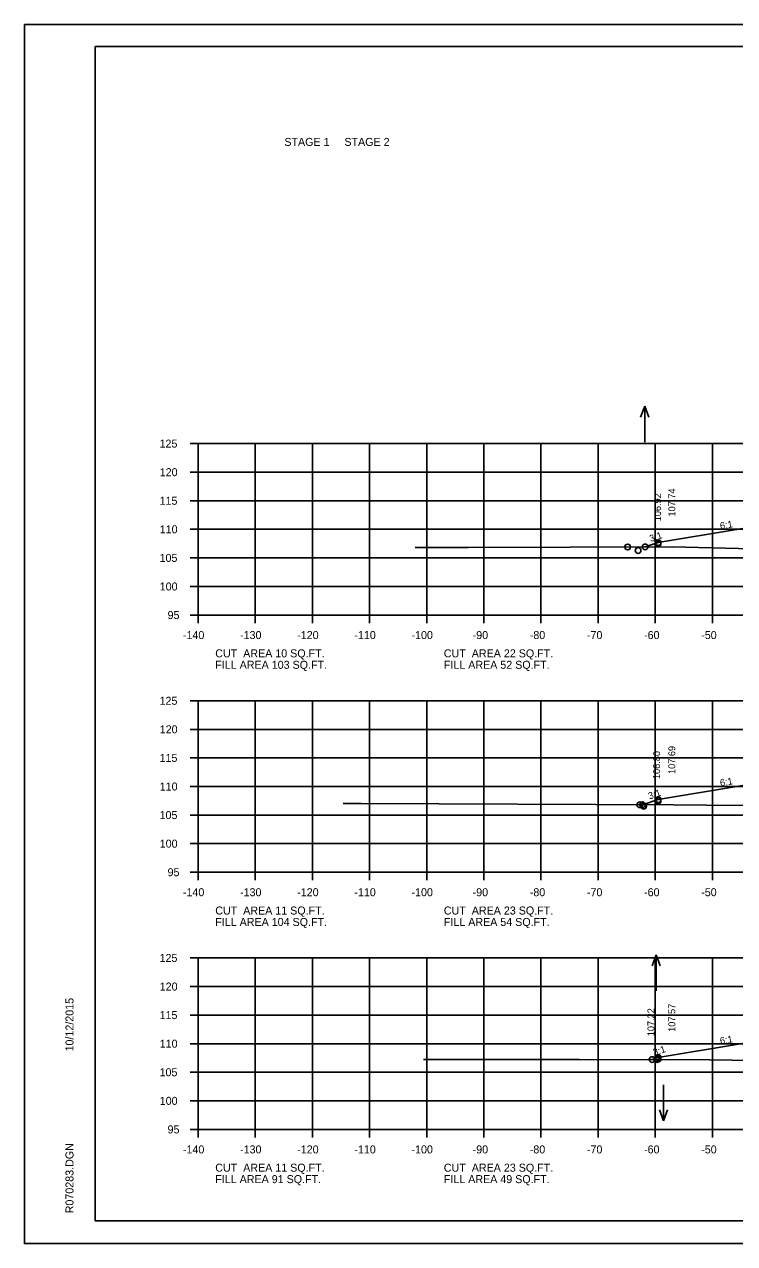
# Model space of a CAD drawing. Extents: x 1175611 to 1176402, y -433344 to -416213.
# Drawn here: x 1175610.6 to 1175734.9, y -429076.8 to -428863.4 of the extents above; entities that cross this region are included whole.
import ezdxf

# ---------------------------------------------------------------- set-up
doc = ezdxf.new("R2010")
doc.units = 0
for name, color, linetype in [('Default', 7, 'Continuous'), ('R_Axis', 7, 'Continuous'), ('R_Axis Annot', 7, 'Continuous'), ('R_Border', 7, 'Continuous'), ('R_Exist Surface', 7, 'Continuous'), ('R_Fin Surface', 7, 'Continuous'), ('R_Grid', 7, 'Continuous'), ('R_No Plot', 7, 'Continuous'), ('R_Water Annot', 7, 'Continuous'), ('R_Xsect Elev', 7, 'Continuous'), ('R_Xsect Slope', 7, 'Continuous')]:
    doc.layers.add(name, color=color, linetype=linetype)

msp = doc.modelspace()

# ---------------------------------------------------------------- linework, layer by layer
at = {"layer": 'R_Axis'}
for p, q in [((1175639.57, -428936.79), (1175640.97, -428936.79)), ((1175640.97, -428966.79), (1175640.97, -428936.79)), ((1175639.57, -428941.79), (1175640.97, -428941.79)), ((1175639.57, -428946.79), (1175640.97, -428946.79)), ((1175639.57, -428951.79), (1175640.97, -428951.79)), ((1175639.57, -428956.79), (1175640.97, -428956.79)), ((1175639.57, -428961.79), (1175640.97, -428961.79)), ((1175639.57, -428966.79), (1175640.97, -428966.79)), ((1175640.97, -428966.79), (1175920.97, -428966.79)), ((1175640.97, -428968.19), (1175640.97, -428966.79)), ((1175650.97, -428968.19), (1175650.97, -428966.79)), ((1175660.97, -428968.19), (1175660.97, -428966.79)), ((1175670.97, -428968.19), (1175670.97, -428966.79)), ((1175680.97, -428968.19), (1175680.97, -428966.79)), ((1175690.97, -428968.19), (1175690.97, -428966.79)), ((1175700.97, -428968.19), (1175700.97, -428966.79)), ((1175710.97, -428968.19), (1175710.97, -428966.79)), ((1175720.97, -428968.19), (1175720.97, -428966.79)), ((1175730.97, -428968.19), (1175730.97, -428966.79)), ((1175639.57, -428981.79), (1175640.97, -428981.79)), ((1175640.97, -429011.79), (1175640.97, -428981.79)), ((1175639.57, -428986.79), (1175640.97, -428986.79)), ((1175639.57, -428991.79), (1175640.97, -428991.79)), ((1175639.57, -428996.79), (1175640.97, -428996.79)), ((1175639.57, -429001.79), (1175640.97, -429001.79)), ((1175639.57, -429006.79), (1175640.97, -429006.79)), ((1175639.57, -429011.79), (1175640.97, -429011.79)), ((1175640.97, -429011.79), (1175920.97, -429011.79)), ((1175640.97, -429013.19), (1175640.97, -429011.79)), ((1175650.97, -429013.19), (1175650.97, -429011.79)), ((1175660.97, -429013.19), (1175660.97, -429011.79)), ((1175670.97, -429013.19), (1175670.97, -429011.79)), ((1175680.97, -429013.19), (1175680.97, -429011.79)), ((1175690.97, -429013.19), (1175690.97, -429011.79)), ((1175700.97, -429013.19), (1175700.97, -429011.79)), ((1175710.97, -429013.19), (1175710.97, -429011.79)), ((1175720.97, -429013.19), (1175720.97, -429011.79)), ((1175730.97, -429013.19), (1175730.97, -429011.79)), ((1175639.57, -429026.79), (1175640.97, -429026.79)), ((1175640.97, -429056.79), (1175640.97, -429026.79)), ((1175639.57, -429031.79), (1175640.97, -429031.79)), ((1175639.57, -429036.79), (1175640.97, -429036.79)), ((1175639.57, -429041.79), (1175640.97, -429041.79)), ((1175639.57, -429046.79), (1175640.97, -429046.79)), ((1175639.57, -429051.79), (1175640.97, -429051.79)), ((1175639.57, -429056.79), (1175640.97, -429056.79)), ((1175640.97, -429056.79), (1175920.97, -429056.79)), ((1175640.97, -429058.19), (1175640.97, -429056.79)), ((1175650.97, -429058.19), (1175650.97, -429056.79)), ((1175660.97, -429058.19), (1175660.97, -429056.79)), ((1175670.97, -429058.19), (1175670.97, -429056.79)), ((1175680.97, -429058.19), (1175680.97, -429056.79)), ((1175690.97, -429058.19), (1175690.97, -429056.79)), ((1175700.97, -429058.19), (1175700.97, -429056.79)), ((1175710.97, -429058.19), (1175710.97, -429056.79)), ((1175720.97, -429058.19), (1175720.97, -429056.79)), ((1175730.97, -429058.19), (1175730.97, -429056.79))]:
    msp.add_line(p, q, dxfattribs=at)
at = {"layer": 'R_Border'}
for p, q in [((1175622.97, -428867.33), (1175939.15, -428867.33)), ((1175622.97, -429072.79), (1175622.97, -428867.33)), ((1175622.97, -429072.79), (1175622.97, -429072.79)), ((1175939.15, -429072.79), (1175622.97, -429072.79))]:
    msp.add_line(p, q, dxfattribs=at)
at = {"layer": 'R_Exist Surface'}
for points in [[(1175678.94, -428954.95), (1175679.06, -428954.95), (1175681.88, -428954.95), (1175688.22, -428954.94), (1175723.94, -428954.87), (1175740.14, -428955.24)], [(1175666.35, -428999.78), (1175666.4, -428999.78), (1175669.48, -428999.78), (1175724.17, -429000.02), (1175729.96, -429000.04), (1175749.12, -429000.22)], [(1175680.4, -429044.54), (1175682, -429044.54), (1175683.31, -429044.54), (1175707.66, -429044.55), (1175730.45, -429044.59), (1175742.31, -429044.8)]]:
    msp.add_lwpolyline(points, dxfattribs=at)
at = {"layer": 'R_Fin Surface'}
for points in [[(1175719.21, -428954.87), (1175721.47, -428954.12), (1175735.2, -428951.83), (1175743.47, -428950.45), (1175749.47, -428950.21), (1175751.47, -428950.17), (1175780.97, -428949.58), (1175810.47, -428950.17), (1175812.47, -428950.21), (1175818.47, -428950.45), (1175826.75, -428951.83), (1175840.47, -428954.12), (1175848.18, -428956.69), (1175853.15, -428955.03)], [(1175718.76, -428999.99), (1175721.47, -428999.09), (1175735.2, -428996.8), (1175743.47, -428995.42), (1175749.47, -428995.18), (1175751.47, -428995.14), (1175780.97, -428994.55), (1175810.47, -428995.14), (1175812.47, -428995.18), (1175818.47, -428995.42), (1175826.75, -428996.8), (1175840.47, -428999.09), (1175847.86, -429001.55), (1175852.09, -429000.14)], [(1175720.42, -429044.57), (1175721.47, -429044.22), (1175735.2, -429041.93), (1175743.47, -429040.55), (1175749.47, -429040.31), (1175751.47, -429040.27), (1175780.97, -429039.68), (1175810.47, -429040.27), (1175812.47, -429040.31), (1175818.47, -429040.55), (1175826.75, -429041.93), (1175840.47, -429044.22), (1175847.01, -429046.4), (1175851.44, -429044.93)]]:
    msp.add_lwpolyline(points, dxfattribs=at)
at = {"layer": 'R_Grid'}
for p, q in [((1175640.97, -428936.79), (1175920.97, -428936.79)), ((1175640.97, -428966.79), (1175640.97, -428936.79)), ((1175650.97, -428966.79), (1175650.97, -428936.79)), ((1175660.97, -428966.79), (1175660.97, -428936.79)), ((1175670.97, -428966.79), (1175670.97, -428936.79)), ((1175680.97, -428966.79), (1175680.97, -428936.79)), ((1175690.97, -428966.79), (1175690.97, -428936.79)), ((1175700.97, -428966.79), (1175700.97, -428936.79)), ((1175710.97, -428966.79), (1175710.97, -428936.79)), ((1175720.97, -428966.79), (1175720.97, -428936.79)), ((1175730.97, -428966.79), (1175730.97, -428936.79)), ((1175640.97, -428941.79), (1175920.97, -428941.79)), ((1175640.97, -428946.79), (1175920.97, -428946.79)), ((1175640.97, -428951.79), (1175920.97, -428951.79)), ((1175640.97, -428956.79), (1175920.97, -428956.79)), ((1175640.97, -428961.79), (1175920.97, -428961.79)), ((1175640.97, -428966.79), (1175920.97, -428966.79)), ((1175640.97, -428981.79), (1175920.97, -428981.79)), ((1175640.97, -429011.79), (1175640.97, -428981.79)), ((1175650.97, -429011.79), (1175650.97, -428981.79)), ((1175660.97, -429011.79), (1175660.97, -428981.79)), ((1175670.97, -429011.79), (1175670.97, -428981.79)), ((1175680.97, -429011.79), (1175680.97, -428981.79)), ((1175690.97, -429011.79), (1175690.97, -428981.79)), ((1175700.97, -429011.79), (1175700.97, -428981.79)), ((1175710.97, -429011.79), (1175710.97, -428981.79)), ((1175720.97, -429011.79), (1175720.97, -428981.79)), ((1175730.97, -429011.79), (1175730.97, -428981.79)), ((1175640.97, -428986.79), (1175920.97, -428986.79)), ((1175640.97, -428991.79), (1175920.97, -428991.79)), ((1175640.97, -428996.79), (1175920.97, -428996.79)), ((1175640.97, -429001.79), (1175920.97, -429001.79)), ((1175640.97, -429006.79), (1175920.97, -429006.79)), ((1175640.97, -429011.79), (1175920.97, -429011.79)), ((1175640.97, -429026.79), (1175920.97, -429026.79)), ((1175640.97, -429056.79), (1175640.97, -429026.79)), ((1175650.97, -429056.79), (1175650.97, -429026.79)), ((1175660.97, -429056.79), (1175660.97, -429026.79)), ((1175670.97, -429056.79), (1175670.97, -429026.79)), ((1175680.97, -429056.79), (1175680.97, -429026.79)), ((1175690.97, -429056.79), (1175690.97, -429026.79)), ((1175700.97, -429056.79), (1175700.97, -429026.79)), ((1175710.97, -429056.79), (1175710.97, -429026.79)), ((1175720.97, -429056.79), (1175720.97, -429026.79)), ((1175730.97, -429056.79), (1175730.97, -429026.79)), ((1175640.97, -429031.79), (1175920.97, -429031.79)), ((1175640.97, -429036.79), (1175920.97, -429036.79)), ((1175640.97, -429041.79), (1175920.97, -429041.79)), ((1175640.97, -429046.79), (1175920.97, -429046.79)), ((1175640.97, -429051.79), (1175920.97, -429051.79)), ((1175640.97, -429056.79), (1175920.97, -429056.79))]:
    msp.add_line(p, q, dxfattribs=at)
at = {"layer": 'R_No Plot'}
for p, q in [((1175610.57, -428863.44), (1175943.91, -428863.44)), ((1175610.57, -429076.77), (1175943.91, -429076.77))]:
    msp.add_line(p, q, dxfattribs=at)
msp.add_lwpolyline([(1175610.57, -428863.44), (1175943.91, -428863.44), (1175943.91, -429076.77), (1175610.57, -429076.77)], close=True, dxfattribs=at)
for centre in [(1175721.47, -428954.12), (1175716.14, -428954.88), (1175717.97, -428955.49), (1175719.21, -428954.87), (1175719.21, -428954.87), (1175721.47, -428954.32), (1175718.26, -428999.99), (1175718.76, -428999.99), (1175718.76, -428999.99), (1175718.94, -429000.22), (1175721.47, -428999.09), (1175721.47, -428999.38), (1175720.42, -429044.57), (1175720.42, -429044.57), (1175721.22, -429044.57), (1175721.47, -429044.22), (1175721.47, -429044.49)]:
    msp.add_circle(centre, 0.5, dxfattribs=at)
at = {"layer": 'R_Water Annot'}
for p, q in [((1175719.12, -428930.24), (1175718.41, -428932.16)), ((1175719.12, -428936.52), (1175719.12, -428930.24)), ((1175719.12, -428930.24), (1175719.82, -428932.16)), ((1175721.12, -429026.27), (1175720.42, -429028.19)), ((1175721.12, -429032.55), (1175721.12, -429026.27)), ((1175721.12, -429026.27), (1175721.82, -429028.19)), ((1175722.41, -429049), (1175722.41, -429055.28)), ((1175722.41, -429055.28), (1175721.71, -429053.36)), ((1175722.41, -429055.28), (1175723.11, -429053.36))]:
    msp.add_line(p, q, dxfattribs=at)

# ---------------------------------------------------------------- texts
at = {"layer": 'Default'}
for s, p in [('STAGE 1     STAGE 2', (1175656.06, -428884.7)), ('CUT  AREA 10 SQ.FT.', (1175643.97, -428974.19)), ('CUT  AREA 22 SQ.FT.', (1175683.97, -428974.19)), ('FILL AREA 103 SQ.FT.', (1175643.97, -428976.19)), ('FILL AREA 52 SQ.FT.', (1175683.97, -428976.19)), ('CUT  AREA 11 SQ.FT.', (1175643.97, -429019.19)), ('FILL AREA 104 SQ.FT.', (1175643.97, -429021.19)), ('CUT  AREA 23 SQ.FT.', (1175683.97, -429019.19)), ('FILL AREA 54 SQ.FT.', (1175683.97, -429021.19)), ('CUT  AREA 11 SQ.FT.', (1175643.97, -429064.19)), ('CUT  AREA 23 SQ.FT.', (1175683.97, -429064.19)), ('FILL AREA 91 SQ.FT.', (1175643.97, -429066.19)), ('FILL AREA 49 SQ.FT.', (1175683.97, -429066.19))]:
    msp.add_text(s, height=1.4, dxfattribs=at).set_placement(p)
at = {"layer": 'R_Axis Annot'}
for s, p in [('125', (1175634.22, -428937.49)), ('120', (1175634.25, -428942.49)), ('115', (1175634.22, -428947.49)), ('110', (1175634.25, -428952.49)), ('105', (1175634.22, -428957.49)), ('100', (1175634.25, -428962.49)), ('95', (1175635.62, -428967.49)), ('-140', (1175638.31, -428970.99)), ('-130', (1175648.31, -428970.99)), ('-120', (1175658.31, -428970.99)), ('-110', (1175668.31, -428970.99)), ('-100', (1175678.31, -428970.99)), ('-90', (1175689.01, -428970.99)), ('-80', (1175699.01, -428970.99)), ('-70', (1175709.01, -428970.99)), ('-60', (1175719.01, -428970.99)), ('-50', (1175729.01, -428970.99)), ('125', (1175634.22, -428982.49)), ('120', (1175634.25, -428987.49)), ('115', (1175634.22, -428992.49)), ('110', (1175634.25, -428997.49)), ('105', (1175634.22, -429002.49)), ('100', (1175634.25, -429007.49)), ('95', (1175635.62, -429012.49)), ('-140', (1175638.31, -429015.99)), ('-130', (1175648.31, -429015.99)), ('-120', (1175658.31, -429015.99)), ('-110', (1175668.31, -429015.99)), ('-100', (1175678.31, -429015.99)), ('-90', (1175689.01, -429015.99)), ('-80', (1175699.01, -429015.99)), ('-70', (1175709.01, -429015.99)), ('-60', (1175719.01, -429015.99)), ('-50', (1175729.01, -429015.99)), ('125', (1175634.22, -429027.49)), ('120', (1175634.25, -429032.49)), ('115', (1175634.22, -429037.49)), ('110', (1175634.25, -429042.49)), ('105', (1175634.22, -429047.49)), ('100', (1175634.25, -429052.49)), ('95', (1175635.62, -429057.49)), ('-140', (1175638.31, -429060.99)), ('-130', (1175648.31, -429060.99)), ('-120', (1175658.31, -429060.99)), ('-110', (1175668.31, -429060.99)), ('-100', (1175678.31, -429060.99)), ('-90', (1175689.01, -429060.99)), ('-80', (1175699.01, -429060.99)), ('-70', (1175709.01, -429060.99)), ('-60', (1175719.01, -429060.99)), ('-50', (1175729.01, -429060.99))]:
    msp.add_text(s, height=1.4, dxfattribs=at).set_placement(p)
at = {"layer": 'R_Border'}
for s, p in [('10/12/2015', (1175619.16, -429043.15)), ('R070283.DGN', (1175619.16, -429071.47))]:
    msp.add_text(s, height=1.4, rotation=90, dxfattribs=at).set_placement(p)
at = {"layer": 'R_Xsect Elev'}
for s, p in [('107.74', (1175724.47, -428949.55)), ('106.92', (1175722, -428950.38)), ('107.69', (1175724.47, -428994.6)), ('106.80', (1175721.8, -428995.49)), ('107.22', (1175720.81, -429040.49)), ('107.57', (1175724.47, -429039.72))]:
    msp.add_text(s, height=1.2, rotation=90, dxfattribs=at).set_placement(p)
at = {"layer": 'R_Xsect Slope'}
for s, rotation, p in [('6:1', 9.4623, (1175732.39, -428951.79)), ('3:1', 18.4349, (1175720.18, -428954.02)), ('6:1', 9.4623, (1175732.39, -428996.76)), ('3:1', 18.4349, (1175719.96, -428999.07)), ('6:1', 9.4623, (1175732.39, -429041.89)), ('3:1', 18.4349, (1175720.79, -429043.92))]:
    msp.add_text(s, height=1.2, rotation=rotation, dxfattribs=at).set_placement(p)

doc.saveas('drawing.dxf')
